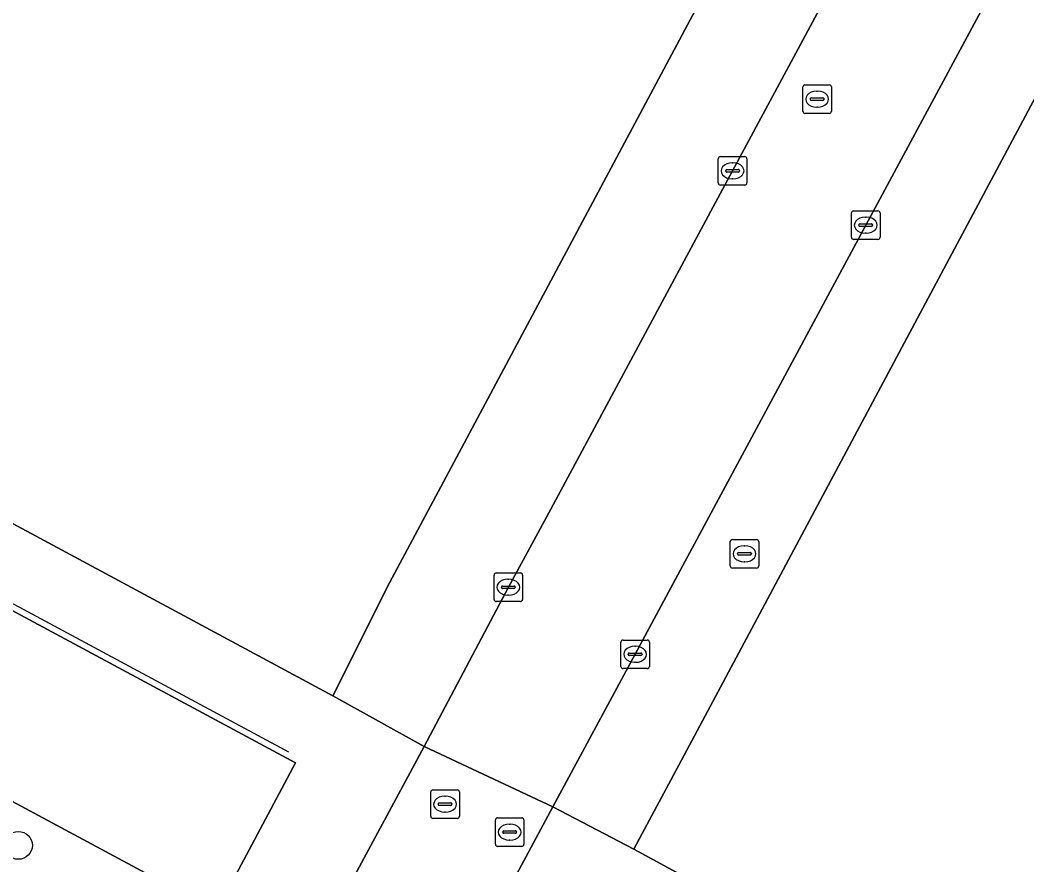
# Model space of a CAD drawing. Extents: x 159489 to 160304, y 383825 to 384531.
# Drawn here: x 159768.87 to 159804.16, y 384234.56 to 384264.17 of the extents above; entities that cross this region are included whole.
import ezdxf

# ---------------------------------------------------------------- set-up
doc = ezdxf.new("R2010")
doc.units = 0
for name, color, linetype in [('IMGEO_Boom', 7, 'Continuous'), ('IMGEO_Brandkraan', 7, 'Continuous'), ('IMGEO_Kolk', 7, 'Continuous'), ('IMGEO_Lijnafwatering', 7, 'Continuous'), ('IMGEO_Pand', 7, 'Continuous'), ('IMGEO_Rijbaan_lokaal_gesloten', 7, 'Continuous'), ('IMGEO_Rijbaan_lokaal_open', 7, 'Continuous'), ('IMGEO_Rioolput', 7, 'Continuous'), ('IMGEO_Voetpad_open', 7, 'Continuous')]:
    doc.layers.add(name, color=color, linetype=linetype)

msp = doc.modelspace()

# ---------------------------------------------------------------- linework, layer by layer
at = {"layer": 'IMGEO_Boom'}
msp.add_circle((159768.808, 384235.243), 0.489, dxfattribs=at)
at = {"layer": 'IMGEO_Brandkraan'}
for p, q in [((159793.759, 384245.037), (159793.759, 384245.889)), ((159793.834, 384245.963), (159794.686, 384245.963)), ((159794.247, 384245.743), (159794.272, 384245.743)), ((159794.76, 384245.889), (159794.76, 384245.037)), ((159794.018, 384245.457), (159794.018, 384245.469)), ((159794.456, 384245.42), (159794.058, 384245.42)), ((159794.061, 384245.506), (159794.459, 384245.506)), ((159794.502, 384245.469), (159794.502, 384245.457)), ((159794.686, 384244.963), (159793.834, 384244.963)), ((159794.27, 384245.183), (159794.245, 384245.183))]:
    msp.add_line(p, q, dxfattribs=at)
for points in [[(159793.759, 384245.037), (159793.759, 384245.889)], [(159793.834, 384245.963), (159794.686, 384245.963)], [(159794.76, 384245.889), (159794.76, 384245.037)], [(159794.686, 384244.963), (159793.834, 384244.963)]]:
    msp.add_lwpolyline(points, dxfattribs=at)
for centre, radius, start, end in [((159793.836, 384245.887), 0.0765, 91.552, 178.448), ((159793.836, 384245.887), 0.0765, 91.552, 178.448), ((159794.684, 384245.887), 0.0765, 1.552, 88.448), ((159794.684, 384245.887), 0.0765, 1.552, 88.448), ((159794.058, 384245.466), 0.0403, 85.8775, 175.7526), ((159794.055, 384245.456), 0.0366, 178.938, 274.7102), ((159794.459, 384245.463), 0.043, 264.8664, 352.4533), ((159794.463, 384245.468), 0.0386, 1.7309, 96.639), ((159793.836, 384245.039), 0.0765, 181.552, 268.448), ((159793.836, 384245.039), 0.0765, 181.552, 268.448), ((159794.684, 384245.039), 0.0765, 271.552, 358.448), ((159794.684, 384245.039), 0.0765, 271.552, 358.448)]:
    msp.add_arc(centre, radius, start, end, dxfattribs=at)
for centre, major_axis, ratio, start_param, end_param in [((159794.246, 384245.463), (-0.387, 0.002), 0.722429, 4.712389, 7.853982), ((159794.271, 384245.463), (-0.39, 0.002), 0.717154, 1.570796, 4.712389)]:
    msp.add_ellipse(centre, major_axis=major_axis, ratio=ratio, start_param=start_param, end_param=end_param, dxfattribs=at)
at = {"layer": 'IMGEO_Kolk'}
for p, q in [((159793.416, 384259.386), (159794.268, 384259.386)), ((159793.341, 384258.46), (159793.341, 384259.312)), ((159793.829, 384259.166), (159793.854, 384259.166)), ((159794.342, 384259.312), (159794.342, 384258.46)), ((159793.6, 384258.88), (159793.6, 384258.892)), ((159794.038, 384258.843), (159793.64, 384258.843)), ((159793.643, 384258.929), (159794.041, 384258.929)), ((159794.084, 384258.892), (159794.084, 384258.88)), ((159794.268, 384258.386), (159793.416, 384258.386)), ((159793.852, 384258.606), (159793.827, 384258.606)), ((159798.009, 384256.557), (159798.009, 384257.409)), ((159798.084, 384257.483), (159798.936, 384257.483)), ((159798.497, 384257.263), (159798.522, 384257.263)), ((159799.01, 384257.409), (159799.01, 384256.557)), ((159798.268, 384256.977), (159798.268, 384256.989)), ((159798.706, 384256.94), (159798.308, 384256.94)), ((159798.311, 384257.026), (159798.709, 384257.026)), ((159798.752, 384256.989), (159798.752, 384256.977)), ((159798.52, 384256.703), (159798.495, 384256.703)), ((159798.936, 384256.483), (159798.084, 384256.483)), ((159785.481, 384243.864), (159785.481, 384244.716)), ((159785.556, 384244.79), (159786.408, 384244.79)), ((159785.969, 384244.57), (159785.994, 384244.57)), ((159786.482, 384244.716), (159786.482, 384243.864)), ((159785.74, 384244.284), (159785.74, 384244.296)), ((159786.178, 384244.247), (159785.78, 384244.247)), ((159785.783, 384244.333), (159786.181, 384244.333)), ((159786.224, 384244.296), (159786.224, 384244.284)), ((159785.992, 384244.01), (159785.967, 384244.01)), ((159786.408, 384243.79), (159785.556, 384243.79)), ((159789.926, 384241.514), (159789.926, 384242.366)), ((159790.001, 384242.44), (159790.853, 384242.44)), ((159790.414, 384242.22), (159790.439, 384242.22)), ((159790.927, 384242.366), (159790.927, 384241.514)), ((159790.185, 384241.934), (159790.185, 384241.946)), ((159790.623, 384241.897), (159790.225, 384241.897)), ((159790.228, 384241.983), (159790.626, 384241.983)), ((159790.669, 384241.946), (159790.669, 384241.934)), ((159790.853, 384241.44), (159790.001, 384241.44)), ((159790.437, 384241.66), (159790.412, 384241.66))]:
    msp.add_line(p, q, dxfattribs=at)
for points in [[(159793.416, 384259.386), (159794.268, 384259.386)], [(159793.341, 384258.46), (159793.341, 384259.312)], [(159794.342, 384259.312), (159794.342, 384258.46)], [(159794.268, 384258.386), (159793.416, 384258.386)], [(159798.009, 384256.557), (159798.009, 384257.409)], [(159798.084, 384257.483), (159798.936, 384257.483)], [(159799.01, 384257.409), (159799.01, 384256.557)], [(159798.936, 384256.483), (159798.084, 384256.483)], [(159785.481, 384243.864), (159785.481, 384244.716)], [(159785.556, 384244.79), (159786.408, 384244.79)], [(159786.482, 384244.716), (159786.482, 384243.864)], [(159786.408, 384243.79), (159785.556, 384243.79)], [(159789.926, 384241.514), (159789.926, 384242.366)], [(159790.001, 384242.44), (159790.853, 384242.44)], [(159790.927, 384242.366), (159790.927, 384241.514)], [(159790.853, 384241.44), (159790.001, 384241.44)]]:
    msp.add_lwpolyline(points, dxfattribs=at)
for centre, radius, start, end in [((159793.418, 384259.31), 0.0765, 91.552, 178.448), ((159793.418, 384259.31), 0.0765, 91.552, 178.448), ((159794.266, 384259.31), 0.0765, 1.552, 88.448), ((159794.266, 384259.31), 0.0765, 1.552, 88.448), ((159793.64, 384258.889), 0.0403, 85.8775, 175.7526), ((159793.637, 384258.879), 0.0366, 178.938, 274.7102), ((159794.041, 384258.886), 0.043, 264.8664, 352.4533), ((159794.045, 384258.891), 0.0386, 1.7309, 96.639), ((159793.418, 384258.462), 0.0765, 181.552, 268.448), ((159793.418, 384258.462), 0.0765, 181.552, 268.448), ((159794.266, 384258.462), 0.0765, 271.552, 358.448), ((159794.266, 384258.462), 0.0765, 271.552, 358.448), ((159798.086, 384257.407), 0.0765, 91.552, 178.448), ((159798.086, 384257.407), 0.0765, 91.552, 178.448), ((159798.934, 384257.407), 0.0765, 1.552, 88.448), ((159798.934, 384257.407), 0.0765, 1.552, 88.448), ((159798.308, 384256.986), 0.0403, 85.8775, 175.7526), ((159798.305, 384256.976), 0.0366, 178.938, 274.7102), ((159798.709, 384256.983), 0.043, 264.8664, 352.4533), ((159798.713, 384256.988), 0.0386, 1.7309, 96.639), ((159798.086, 384256.559), 0.0765, 181.552, 268.448), ((159798.086, 384256.559), 0.0765, 181.552, 268.448), ((159798.934, 384256.559), 0.0765, 271.552, 358.448), ((159798.934, 384256.559), 0.0765, 271.552, 358.448), ((159785.558, 384244.714), 0.0765, 91.552, 178.448), ((159785.558, 384244.714), 0.0765, 91.552, 178.448), ((159786.406, 384244.714), 0.0765, 1.552, 88.448), ((159786.406, 384244.714), 0.0765, 1.552, 88.448), ((159785.78, 384244.293), 0.0403, 85.8775, 175.7526), ((159785.777, 384244.283), 0.0366, 178.938, 274.7102), ((159786.181, 384244.29), 0.043, 264.8664, 352.4533), ((159786.185, 384244.295), 0.0386, 1.7309, 96.639), ((159785.558, 384243.866), 0.0765, 181.552, 268.448), ((159785.558, 384243.866), 0.0765, 181.552, 268.448), ((159786.406, 384243.866), 0.0765, 271.552, 358.448), ((159786.406, 384243.866), 0.0765, 271.552, 358.448), ((159790.003, 384242.364), 0.0765, 91.552, 178.448), ((159790.003, 384242.364), 0.0765, 91.552, 178.448), ((159790.851, 384242.364), 0.0765, 1.552, 88.448), ((159790.851, 384242.364), 0.0765, 1.552, 88.448), ((159790.225, 384241.943), 0.0403, 85.8775, 175.7526), ((159790.222, 384241.933), 0.0366, 178.938, 274.7102), ((159790.626, 384241.94), 0.043, 264.8664, 352.4533), ((159790.63, 384241.945), 0.0386, 1.7309, 96.639), ((159790.003, 384241.516), 0.0765, 181.552, 268.448), ((159790.003, 384241.516), 0.0765, 181.552, 268.448), ((159790.851, 384241.516), 0.0765, 271.552, 358.448), ((159790.851, 384241.516), 0.0765, 271.552, 358.448)]:
    msp.add_arc(centre, radius, start, end, dxfattribs=at)
for centre, major_axis, ratio, start_param, end_param in [((159793.828, 384258.886), (-0.387, 0.002), 0.722429, 4.712389, 7.853982), ((159793.853, 384258.886), (-0.39, 0.002), 0.717154, 1.570796, 4.712389), ((159798.496, 384256.983), (-0.387, 0.002), 0.722429, 4.712389, 7.853982), ((159798.521, 384256.983), (-0.39, 0.002), 0.717154, 1.570796, 4.712389), ((159785.968, 384244.29), (-0.387, 0.002), 0.722429, 4.712389, 7.853982), ((159785.993, 384244.29), (-0.39, 0.002), 0.717154, 1.570796, 4.712389), ((159790.413, 384241.94), (-0.387, 0.002), 0.722429, 4.712389, 7.853982), ((159790.438, 384241.94), (-0.39, 0.002), 0.717154, 1.570796, 4.712389)]:
    msp.add_ellipse(centre, major_axis=major_axis, ratio=ratio, start_param=start_param, end_param=end_param, dxfattribs=at)
at = {"layer": 'IMGEO_Lijnafwatering'}
msp.add_lwpolyline([(159778.287, 384238.512), (159761.519, 384247.52)], dxfattribs=at)
at = {"layer": 'IMGEO_Pand'}
msp.add_lwpolyline([(159747.439, 384293.915), (159731.551, 384302.457), (159731.779, 384302.882), (159730.898, 384303.355), (159730.67, 384302.93), (159730.406, 384303.072), (159715.868, 384275.99), (159766.025, 384249.054), (159765.572, 384248.208), (159765.546, 384248.161), (159779.824, 384240.489), (159781.812, 384244.448), (159783.972, 384248.491), (159794.191, 384267.623), (159794.673, 384268.525)], close=True, dxfattribs=at)
msp.add_lwpolyline([(159805.217, 384262.896), (159794.97, 384243.698), (159791.689, 384237.551), (159790.678, 384235.657), (159790.384, 384235.106), (159806.455, 384226.373)], dxfattribs=at)
at = {"layer": 'IMGEO_Rijbaan_lokaal_gesloten'}
msp.add_lwpolyline([(159784.49, 384230.909), (159787.543, 384236.596), (159783.032, 384238.709), (159780.183, 384233.42)], dxfattribs=at)
at = {"layer": 'IMGEO_Rijbaan_lokaal_open'}
msp.add_lwpolyline([(159833.11, 384319.258), (159832.587, 384319.403), (159832.003, 384319.565), (159835.182, 384325.402), (159841.931, 384337.791), (159836.608, 384340.591), (159815.818, 384301.948), (159802.654, 384277.389), (159803.534, 384276.916), (159802.04, 384274.161), (159798.699, 384267.931), (159793.842, 384258.886), (159787.467, 384247.03), (159785.982, 384244.29), (159783.032, 384238.709), (159787.543, 384236.596), (159790.427, 384241.94), (159798.51, 384256.983), (159803.136, 384265.59), (159806.472, 384271.815), (159807.914, 384274.488), (159808.808, 384274.012)], close=True, dxfattribs=at)
at = {"layer": 'IMGEO_Rioolput'}
for p, q in [((159796.38, 384261.899), (159797.232, 384261.899)), ((159796.305, 384260.973), (159796.305, 384261.825)), ((159796.793, 384261.679), (159796.818, 384261.679)), ((159797.306, 384261.825), (159797.306, 384260.973)), ((159796.564, 384261.393), (159796.564, 384261.405)), ((159797.002, 384261.356), (159796.604, 384261.356)), ((159796.607, 384261.442), (159797.005, 384261.442)), ((159797.048, 384261.405), (159797.048, 384261.393)), ((159797.232, 384260.899), (159796.38, 384260.899)), ((159796.816, 384261.119), (159796.791, 384261.119)), ((159783.338, 384237.188), (159784.19, 384237.188)), ((159783.263, 384236.262), (159783.263, 384237.114)), ((159783.751, 384236.968), (159783.776, 384236.968)), ((159784.264, 384237.114), (159784.264, 384236.262)), ((159783.522, 384236.682), (159783.522, 384236.694)), ((159783.96, 384236.645), (159783.562, 384236.645)), ((159783.565, 384236.731), (159783.963, 384236.731)), ((159784.006, 384236.694), (159784.006, 384236.682)), ((159784.19, 384236.188), (159783.338, 384236.188)), ((159783.774, 384236.408), (159783.749, 384236.408)), ((159785.527, 384235.282), (159785.527, 384236.134)), ((159785.602, 384236.208), (159786.454, 384236.208)), ((159786.528, 384236.134), (159786.528, 384235.282)), ((159785.829, 384235.751), (159786.227, 384235.751)), ((159786.015, 384235.988), (159786.04, 384235.988)), ((159785.786, 384235.702), (159785.786, 384235.714)), ((159786.224, 384235.665), (159785.826, 384235.665)), ((159786.038, 384235.428), (159786.013, 384235.428)), ((159786.27, 384235.714), (159786.27, 384235.702)), ((159786.454, 384235.208), (159785.602, 384235.208))]:
    msp.add_line(p, q, dxfattribs=at)
for points in [[(159796.38, 384261.899), (159797.232, 384261.899)], [(159796.305, 384260.973), (159796.305, 384261.825)], [(159797.306, 384261.825), (159797.306, 384260.973)], [(159797.232, 384260.899), (159796.38, 384260.899)], [(159783.338, 384237.188), (159784.19, 384237.188)], [(159783.263, 384236.262), (159783.263, 384237.114)], [(159784.264, 384237.114), (159784.264, 384236.262)], [(159784.19, 384236.188), (159783.338, 384236.188)], [(159785.527, 384235.282), (159785.527, 384236.134)], [(159785.602, 384236.208), (159786.454, 384236.208)], [(159786.528, 384236.134), (159786.528, 384235.282)], [(159786.454, 384235.208), (159785.602, 384235.208)]]:
    msp.add_lwpolyline(points, dxfattribs=at)
for centre, radius, start, end in [((159796.382, 384261.823), 0.0765, 91.552, 178.448), ((159796.382, 384261.823), 0.0765, 91.552, 178.448), ((159797.23, 384261.823), 0.0765, 1.552, 88.448), ((159797.23, 384261.823), 0.0765, 1.552, 88.448), ((159796.604, 384261.402), 0.0403, 85.8775, 175.7526), ((159796.601, 384261.392), 0.0366, 178.938, 274.7102), ((159797.005, 384261.399), 0.043, 264.8664, 352.4533), ((159797.009, 384261.404), 0.0386, 1.7309, 96.639), ((159796.382, 384260.975), 0.0765, 181.552, 268.448), ((159796.382, 384260.975), 0.0765, 181.552, 268.448), ((159797.23, 384260.975), 0.0765, 271.552, 358.448), ((159797.23, 384260.975), 0.0765, 271.552, 358.448), ((159783.34, 384237.112), 0.0765, 91.552, 178.448), ((159783.34, 384237.112), 0.0765, 91.552, 178.448), ((159784.188, 384237.112), 0.0765, 1.552, 88.448), ((159784.188, 384237.112), 0.0765, 1.552, 88.448), ((159783.562, 384236.691), 0.0403, 85.8775, 175.7526), ((159783.559, 384236.681), 0.0366, 178.938, 274.7102), ((159783.963, 384236.688), 0.043, 264.8664, 352.4533), ((159783.967, 384236.693), 0.0386, 1.7309, 96.639), ((159783.34, 384236.264), 0.0765, 181.552, 268.448), ((159783.34, 384236.264), 0.0765, 181.552, 268.448), ((159784.188, 384236.264), 0.0765, 271.552, 358.448), ((159784.188, 384236.264), 0.0765, 271.552, 358.448), ((159785.604, 384236.132), 0.0765, 91.552, 178.448), ((159785.604, 384236.132), 0.0765, 91.552, 178.448), ((159786.452, 384236.132), 0.0765, 1.552, 88.448), ((159786.452, 384236.132), 0.0765, 1.552, 88.448), ((159785.826, 384235.711), 0.0403, 85.8775, 175.7526), ((159786.231, 384235.713), 0.0386, 1.7309, 96.639), ((159785.823, 384235.701), 0.0366, 178.938, 274.7102), ((159786.227, 384235.708), 0.043, 264.8664, 352.4533), ((159785.604, 384235.284), 0.0765, 181.552, 268.448), ((159785.604, 384235.284), 0.0765, 181.552, 268.448), ((159786.452, 384235.284), 0.0765, 271.552, 358.448), ((159786.452, 384235.284), 0.0765, 271.552, 358.448)]:
    msp.add_arc(centre, radius, start, end, dxfattribs=at)
for centre, major_axis, ratio, start_param, end_param in [((159796.792, 384261.399), (-0.387, 0.002), 0.722429, 4.712389, 7.853982), ((159796.817, 384261.399), (-0.39, 0.002), 0.717154, 1.570796, 4.712389), ((159783.75, 384236.688), (-0.387, 0.002), 0.722429, 4.712389, 7.853982), ((159783.775, 384236.688), (-0.39, 0.002), 0.717154, 1.570796, 4.712389), ((159786.014, 384235.708), (-0.387, 0.002), 0.722429, 4.712389, 7.853982), ((159786.039, 384235.708), (-0.39, 0.002), 0.717154, 1.570796, 4.712389)]:
    msp.add_ellipse(centre, major_axis=major_axis, ratio=ratio, start_param=start_param, end_param=end_param, dxfattribs=at)
at = {"layer": 'IMGEO_Voetpad_open'}
for points in [[(159778.522, 384238.137), (159677.536, 384292.428), (159674.737, 384287.233), (159775.75, 384232.935)], [(159778.522, 384238.137), (159775.75, 384232.935), (159674.737, 384287.233), (159677.536, 384292.428)], [(159793.842, 384258.886), (159798.699, 384267.931), (159797.919, 384268.335), (159801.244, 384274.573), (159802.04, 384274.161), (159803.534, 384276.916), (159802.654, 384277.389), (159800.219, 384278.68), (159794.673, 384268.525), (159794.191, 384267.623), (159783.972, 384248.491), (159781.812, 384244.448), (159779.824, 384240.489), (159783.032, 384238.709), (159785.982, 384244.29), (159787.467, 384247.03)], [(159805.217, 384262.896), (159810.735, 384272.959), (159808.808, 384274.012), (159807.914, 384274.488), (159806.472, 384271.815), (159807.258, 384271.38), (159803.908, 384265.143), (159803.136, 384265.59), (159798.51, 384256.983), (159790.427, 384241.94), (159787.543, 384236.596), (159790.384, 384235.106), (159790.678, 384235.657), (159791.689, 384237.551), (159794.97, 384243.698)]]:
    msp.add_lwpolyline(points, close=True, dxfattribs=at)
for points in [[(159780.183, 384233.42), (159783.032, 384238.709), (159779.824, 384240.489), (159765.546, 384248.161), (159765.572, 384248.208), (159766.025, 384249.054), (159715.868, 384275.99)], [(159806.759, 384227.581), (159806.333, 384226.788), (159806.58, 384226.639), (159806.455, 384226.373), (159790.384, 384235.106), (159787.543, 384236.596), (159784.49, 384230.909)]]:
    msp.add_lwpolyline(points, dxfattribs=at)

doc.saveas('drawing.dxf')
